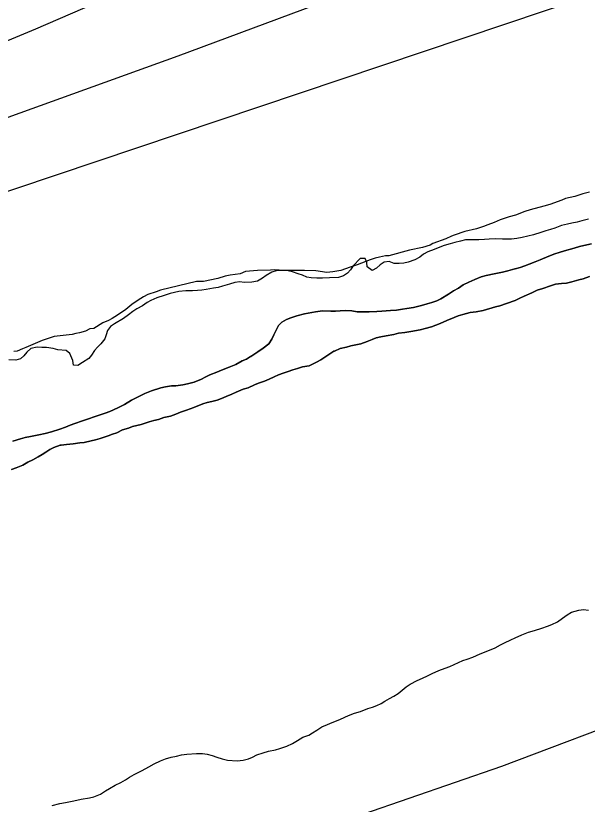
# Model space of a CAD drawing. Extents: x 3187622 to 3225504, y 800805 to 826213.
# Drawn here: x 3220837 to 3221245, y 811672 to 812235 of the extents above; entities that cross this region are included whole.
import ezdxf

# ---------------------------------------------------------------- set-up
doc = ezdxf.new("R2010")
doc.units = 0
for name, color, linetype in [('V-LEVE-TOET', 7, 'Continuous'), ('V-SITE-VEGE', 7, 'Continuous'), ('V-TOPO-MINR', 7, 'Continuous'), ('V-TOPO-SHOR', 7, 'Continuous')]:
    doc.layers.add(name, color=color, linetype=linetype)

msp = doc.modelspace()

# ---------------------------------------------------------------- linework, layer by layer
at = {"layer": 'V-LEVE-TOET'}
msp.add_lwpolyline([(3221678.11, 811869.18), (3221594.63, 811844.13), (3221480.07, 811806.84), (3221392.13, 811776.21), (3221289.31, 811739.21), (3221183.5, 811699.49), (3221084.52, 811665.05), (3220960.89, 811628.5), (3220891.09, 811609.92)], dxfattribs=at)
at = {"layer": 'V-SITE-VEGE'}
for points in [[(3221246.35, 812108.92), (3221241.7, 812107.7), (3221235.88, 812105.7), (3221229.27, 812104.46), (3221226.56, 812103.26), (3221218.04, 812100.06), (3221213.77, 812098.85), (3221204.06, 812096.41), (3221200.18, 812095.2), (3221193.59, 812092.41), (3221188.94, 812091.19), (3221182.73, 812089.18), (3221178.47, 812087.19), (3221173.81, 812085.58), (3221170.71, 812084.38), (3221165.67, 812082.77), (3221157.51, 812080.73), (3221149.76, 812078.32), (3221147.82, 812077.52), (3221143.95, 812075.53), (3221134.64, 812072.32), (3221132.71, 812071.13), (3221127.27, 812069.52), (3221117.95, 812067.47), (3221103.2, 812063.42), (3221100.87, 812063.4), (3221096.6, 812062.58), (3221093.49, 812061.76), (3221090, 812060.56), (3221080.7, 812056.96), (3221075.66, 812055.35), (3221069.06, 812052.94), (3221063.23, 812052.1), (3221058.96, 812051.67), (3221051.16, 812052.75), (3221042.98, 812053.06), (3221031.3, 812052.93), (3221025.07, 812053.26), (3221021.57, 812053.61), (3221018.84, 812053.19), (3221009.5, 812053.09), (3221000.95, 812052.22), (3220997.08, 812050.63), (3220990.08, 812049.77), (3220986.58, 812048.96), (3220981.15, 812047.34), (3220971.05, 812045.29), (3220965.99, 812045.24), (3220940.37, 812039.13), (3220937.26, 812037.93), (3220931.45, 812035.92), (3220928.35, 812034.33)], [(3221068.62, 812024.35), (3221072.65, 812024.56), (3221076.84, 812024.27), (3221080.71, 812023.63), (3221084.07, 812023.5), (3221089.27, 812023.56), (3221094.64, 812023.78), (3221098.16, 812023.98), (3221104.36, 812024.56), (3221108.72, 812024.77), (3221112.91, 812025.48), (3221116.1, 812025.85), (3221120.79, 812026.74), (3221126.48, 812028.15), (3221130.66, 812029.36), (3221133.84, 812030.24), (3221137.52, 812031.45), (3221140.35, 812032.82), (3221145.86, 812036.24), (3221149.36, 812038.46), (3221152.86, 812040.51), (3221156.36, 812042.72), (3221160.37, 812044.78), (3221164.54, 812046.67), (3221169.05, 812048.57), (3221172.73, 812049.44), (3221178.26, 812050.68), (3221184.29, 812051.91), (3221188.14, 812052.8), (3221193.16, 812054.19), (3221193.33, 812054.19), (3221196.84, 812055.24), (3221200.19, 812056.28), (3221203.36, 812057.49), (3221207.54, 812059.21), (3221211.21, 812060.59), (3221217.4, 812063.34), (3221221.74, 812064.89), (3221224.75, 812065.94), (3221228.43, 812067.15), (3221235.46, 812069.07), (3221239.31, 812070.12), (3221242.32, 812070.82), (3221247.68, 812072.05)], [(3221246.25, 812048.71), (3221241.73, 812047.15), (3221238.72, 812046.28), (3221233.87, 812044.89), (3221230.02, 812044.01), (3221226.33, 812043.8), (3221222.14, 812043.25), (3221218.46, 812042.21), (3221213.11, 812040.3)], [(3221213.11, 812040.3), (3221208.93, 812038.92), (3221205.25, 812037.2), (3221199.74, 812034.79), (3221196.73, 812033.25), (3221193.4, 812031.7), (3221187.04, 812029.46), (3221182.36, 812027.9), (3221179.35, 812027.02), (3221170.48, 812024.58), (3221165.62, 812023.53), (3221161.27, 812022.98), (3221156.08, 812021.75), (3221152.73, 812020.7), (3221149.89, 812019.5), (3221144.54, 812017.43), (3221139.87, 812015.2), (3221133.68, 812012.95), (3221129.17, 812011.73), (3221125.49, 812010.68), (3221118.95, 812009.61), (3221114.6, 812008.89), (3221110.24, 812008.34), (3221106.72, 812007.46), (3221101.36, 812006.57), (3221097.51, 812005.69), (3221094.16, 812004.98), (3221091.33, 812003.78), (3221087.81, 812002.4), (3221083.3, 812000.67), (3221079.78, 812000.13), (3221076.1, 811999.25), (3221072.92, 811998.38), (3221068.4, 811997.33), (3221064.39, 811995.6), (3221064.06, 811995.6), (3221061.06, 811993.72), (3221058.22, 811991.68), (3221054.73, 811989.29), (3221051.56, 811987.58), (3221046.38, 811985.18), (3221041.69, 811984.29), (3221038.18, 811983.24), (3221034.83, 811982.2), (3221031.49, 811980.99), (3221027.81, 811979.95), (3221024.46, 811978.57), (3221021.46, 811977.2), (3221017.95, 811975.48), (3221014.61, 811974.1), (3221010.26, 811972.71), (3221007.42, 811971.51), (3221002.91, 811969.45), (3220999.23, 811968.4), (3220994.39, 811966.17), (3220991.21, 811964.96), (3220987.2, 811963.24), (3220983.86, 811961.69), (3220980.86, 811960.49), (3220977.01, 811959.61), (3220973.66, 811958.9), (3220970.65, 811957.86), (3220964.13, 811955.28), (3220958.95, 811953.38), (3220954.6, 811951.99), (3220951.26, 811950.61), (3220947.58, 811949.23), (3220942.72, 811948.17), (3220938.88, 811946.79), (3220935.53, 811946.08), (3220932.19, 811945.04), (3220926.5, 811943.3), (3220920.47, 811941.72), (3220917.46, 811940.69), (3220913.28, 811939.47), (3220909.11, 811937.41), (3220906.1, 811936.37), (3220903.09, 811935.17), (3220897.4, 811933.26), (3220894.06, 811932.38), (3220890.88, 811931.51), (3220886.02, 811930.45), (3220882.84, 811930.08), (3220877.98, 811929.36), (3220873.28, 811928.98), (3220869.43, 811928.43), (3220868.76, 811928.43), (3220864.25, 811926.87), (3220861.41, 811925.33), (3220858.57, 811923.62), (3220855.91, 811921.91), (3220853.07, 811920.21), (3220849.23, 811917.98), (3220845.73, 811916.27), (3220842.06, 811914.21), (3220837.38, 811912.32), (3220834.04, 811911.11)], [(3220928.35, 812034.33), (3220924.48, 812031.95), (3220919.85, 812028.79), (3220915.6, 812025.24), (3220909.81, 812021.29), (3220905.94, 812018.91), (3220903.23, 812017.33), (3220899.35, 812015.73), (3220892.78, 812011.77), (3220890.06, 812011.35), (3220886.96, 812009.76), (3220882.69, 812008.55), (3220879.97, 812008.13), (3220877.26, 812007.32), (3220864.43, 812006.02), (3220855.89, 812003.2), (3220844.27, 811998.02), (3220841.94, 811997.22), (3220838.06, 811995.62), (3220835.73, 811995.21)], [(3220835, 811931.42), (3220840.52, 811932.99), (3220843.86, 811934.04), (3220847.55, 811934.75), (3220853.58, 811935.98), (3220858.1, 811936.87), (3220862.62, 811938.09), (3220868.64, 811939.83), (3220872.65, 811941.39), (3220875.82, 811942.77), (3220879.17, 811943.97), (3220884.85, 811945.88), (3220888.36, 811947.09), (3220893.71, 811949), (3220897.39, 811950.04), (3220900.9, 811951.25), (3220904.25, 811952.46), (3220909.93, 811955.21), (3220914.77, 811957.61), (3220919.77, 811960.51), (3220925.28, 811963.42), (3220929.29, 811965.31), (3220933.96, 811967.21), (3220940.49, 811969.46), (3220943.83, 811970.17), (3220948.19, 811970.71), (3220951.38, 811970.92), (3220956.24, 811971.47), (3220959.58, 811972.34), (3220964.27, 811973.4), (3220969.62, 811975.64), (3220972.29, 811977.01), (3220975.46, 811978.56), (3220980.48, 811980.45), (3220983.99, 811982), (3220989.33, 811984.07), (3220994.01, 811986.13), (3220998.52, 811988.53), (3221001.69, 811989.91), (3221004.52, 811991.79), (3221004.86, 811991.79), (3221009.86, 811995.03), (3221013.69, 811997.76), (3221017.69, 812000.65), (3221019.83, 812004.03), (3221021.14, 812007.23), (3221024.6, 812013.81), (3221026.92, 812016.19), (3221030.26, 812018.07), (3221033.43, 812019.28), (3221037.61, 812020.83), (3221042.97, 812022.06), (3221051.01, 812023.66), (3221055.87, 812024.21), (3221061.74, 812023.94), (3221065.1, 812023.97), (3221068.62, 812024.35)]]:
    msp.add_lwpolyline(points, dxfattribs=at)
at = {"layer": 'V-TOPO-MINR'}
for points in [[(3221420.64, 812512.12), (3221425.06, 812512.57), (3221429.15, 812512.65), (3221429.81, 812512.39), (3221430.1, 812512.17), (3221430.29, 812511.66), (3221430.01, 812511.2), (3221429.53, 812510.87), (3221428.76, 812510.41), (3221428.36, 812510.2), (3221050.08, 812317.8), (3220984.41, 812285.51), (3220918.19, 812254.41), (3220851.16, 812225.1), (3220783.59, 812196.99), (3220773.6, 812192.99), (3220700.61, 812163.81), (3220627.6, 812134.69), (3220554.57, 812105.63), (3220481.51, 812076.62), (3220176.82, 811955.82)], [(3221671.26, 812404.83), (3221586.91, 812370.94), (3221502.12, 812338.2), (3221416.69, 812307.21), (3221330.81, 812277.37), (3220400.92, 811964.92), (3220367.15, 811953.33), (3220333.48, 811941.45), (3220299.96, 811929.15), (3220266.55, 811916.56), (3220228.73, 811902.04), (3220214.35, 811896.38), (3220200.03, 811890.58), (3220185.81, 811884.54), (3220171.65, 811878.36), (3220144.17, 811866.09)], [(3221068.4, 812249.09), (3220952.84, 812205.93), (3220614.47, 812084.05), (3220543.14, 812058.04), (3220471.95, 812031.64), (3220400.97, 812004.68)]]:
    msp.add_lwpolyline(points, dxfattribs=at)
at = {"layer": 'V-TOPO-SHOR'}
for points in [[(3221245.55, 812089.67), (3221241, 812088.42), (3221237.65, 812087.42), (3221233.81, 812086.9), (3221230.69, 812086.15), (3221226.38, 812085.14), (3221221.6, 812083.17), (3221218.48, 812082.18), (3221215.13, 812081.42), (3221211.54, 812080.18), (3221206.51, 812078.45), (3221198.36, 812076.68), (3221194.53, 812075.92), (3221190.69, 812075.39), (3221184.2, 812075.33), (3221179.64, 812075.52), (3221174.83, 812075.47), (3221171.47, 812075.19), (3221167.39, 812074.91), (3221162.59, 812074.86), (3221158.02, 812074.81), (3221154.43, 812074.05), (3221150.35, 812073.05), (3221147, 812072.05), (3221142.69, 812070.81), (3221139.58, 812069.57), (3221135.51, 812068.08), (3221130.97, 812066.36), (3221127.86, 812064.64), (3221125.24, 812062.45)], [(3221247.68, 812072.05), (3221242.32, 812070.82), (3221239.31, 812070.12), (3221235.46, 812069.07)], [(3221235.46, 812069.07), (3221228.43, 812067.15), (3221224.75, 812065.94), (3221221.74, 812064.9), (3221217.4, 812063.34), (3221211.21, 812060.59), (3221207.54, 812059.21), (3221203.36, 812057.49), (3221200.18, 812056.28), (3221196.84, 812055.24), (3221193.33, 812054.19), (3221193.16, 812054.19), (3221188.14, 812052.8), (3221184.29, 812051.91), (3221178.26, 812050.68), (3221172.73, 812049.44), (3221169.05, 812048.57), (3221164.54, 812046.67), (3221160.37, 812044.78), (3221156.36, 812042.72), (3221152.86, 812040.51), (3221149.36, 812038.46), (3221145.86, 812036.24), (3221140.35, 812032.82), (3221137.52, 812031.45), (3221133.84, 812030.24), (3221130.66, 812029.36), (3221126.48, 812028.15), (3221120.79, 812026.74), (3221116.1, 812025.85), (3221112.91, 812025.48), (3221108.72, 812024.77), (3221104.36, 812024.56), (3221098.16, 812023.98), (3221094.64, 812023.78), (3221089.27, 812023.56), (3221084.07, 812023.5), (3221080.71, 812023.63), (3221076.84, 812024.27), (3221072.65, 812024.56), (3221068.62, 812024.35), (3221065.1, 812023.97), (3221061.74, 812023.94), (3221055.87, 812024.21), (3221051.01, 812023.66), (3221042.97, 812022.06), (3221037.61, 812020.83), (3221033.43, 812019.28), (3221030.26, 812018.07), (3221026.92, 812016.19), (3221024.6, 812013.81), (3221021.14, 812007.23), (3221019.83, 812004.03), (3221017.69, 812000.65), (3221013.69, 811997.76), (3221009.86, 811995.03), (3221004.86, 811991.79), (3221004.52, 811991.79), (3221001.69, 811989.91), (3220998.52, 811988.53), (3220994.01, 811986.13), (3220989.33, 811984.07), (3220983.98, 811982), (3220980.48, 811980.45), (3220975.46, 811978.56), (3220972.29, 811977.01), (3220969.62, 811975.64), (3220964.27, 811973.4), (3220959.58, 811972.34), (3220956.24, 811971.47), (3220951.38, 811970.92), (3220948.19, 811970.71), (3220943.83, 811970.17), (3220940.49, 811969.46), (3220933.96, 811967.21), (3220929.29, 811965.31), (3220925.28, 811963.42), (3220919.77, 811960.51), (3220914.77, 811957.61), (3220909.93, 811955.21), (3220904.25, 811952.46), (3220900.91, 811951.25), (3220897.39, 811950.04), (3220893.71, 811949), (3220888.36, 811947.09), (3220884.85, 811945.88), (3220879.17, 811943.97), (3220875.82, 811942.77), (3220872.65, 811941.39), (3220868.64, 811939.83), (3220862.62, 811938.09), (3220858.1, 811936.87), (3220853.58, 811935.98), (3220847.55, 811934.75), (3220843.86, 811934.04), (3220840.52, 811932.99), (3220835, 811931.42)], [(3221125.24, 812062.45), (3221121.66, 812060.73), (3221117.11, 812059), (3221114, 812058.25), (3221110.64, 812057.97), (3221107.03, 812057.94), (3221103.41, 812059.34), (3221099.81, 812059.06), (3221096.95, 812057.11), (3221094.33, 812054.68), (3221091.23, 812052.96), (3221087.84, 812055.57), (3221087.57, 812058.69), (3221086.34, 812061.56), (3221082.73, 812061.52), (3221077.74, 812056.43), (3221075.85, 812053.52), (3221073.71, 812051.1), (3221070.85, 812049.15), (3221067.26, 812048.15), (3221061.02, 812047.84), (3221055.97, 812047.55), (3221051.89, 812047.5), (3221047.81, 812047.7), (3221044.67, 812048.39), (3221041.54, 812049.8), (3221038.64, 812050.73), (3221034.54, 812052.12), (3221030.21, 812053.04), (3221025.89, 812052.99), (3221022.77, 812052.72), (3221019.66, 812051.73), (3221015.83, 812049.53), (3221013.21, 812047.57), (3221009.63, 812045.38), (3221005.56, 812044.61), (3221000.03, 812044.55), (3220996.9, 812045), (3220993.31, 812044.48), (3220989.48, 812043.24), (3220984.69, 812041.75), (3220981.57, 812040.99), (3220978.21, 812040.48), (3220972.94, 812039.46), (3220969.82, 812038.95), (3220966.7, 812038.68), (3220963.1, 812038.64), (3220958.54, 812038.59), (3220953.5, 812038.06), (3220947.27, 812036.55), (3220942.96, 812035.3), (3220937.69, 812033.57), (3220933.39, 812031.6), (3220930.76, 812030.13), (3220927.42, 812027.93), (3220923.6, 812025.73), (3220920.73, 812023.78), (3220917.64, 812021.34), (3220914.06, 812018.9), (3220907.62, 812014.99), (3220904.75, 812013.04), (3220902.62, 812010.37), (3220901.69, 812007.24), (3220900.76, 812004.35), (3220897.92, 812000.71), (3220895.54, 811998.29), (3220893.4, 811996.1), (3220891.04, 811992.71), (3220889.14, 811990.29), (3220884.85, 811987.36), (3220881.5, 811985.41), (3220878.38, 811985.61), (3220877.86, 811988.97), (3220875.65, 811993.75), (3220872.98, 811995.89), (3220867.21, 811996.54), (3220863.84, 811997.47), (3220859.03, 811998.14), (3220855.66, 811998.1), (3220852.3, 811998.31), (3220847.98, 811997.54), (3220845.13, 811994.87), (3220843, 811992.21), (3220840.62, 811990.02), (3220837.26, 811989.02), (3220832.21, 811989.45)], [(3221046.38, 811985.18), (3221051.56, 811987.58), (3221054.73, 811989.29), (3221058.22, 811991.68), (3221061.06, 811993.72), (3221064.06, 811995.6), (3221064.39, 811995.6), (3221068.4, 811997.33), (3221072.92, 811998.38), (3221076.1, 811999.25), (3221079.78, 812000.13), (3221083.3, 812000.67), (3221087.81, 812002.4), (3221091.33, 812003.78), (3221094.16, 812004.98), (3221097.51, 812005.69), (3221101.36, 812006.57), (3221106.72, 812007.46), (3221110.24, 812008.34), (3221114.6, 812008.89), (3221118.95, 812009.61), (3221125.49, 812010.68), (3221129.17, 812011.73), (3221133.68, 812012.95), (3221139.87, 812015.2), (3221144.54, 812017.43), (3221149.89, 812019.5), (3221152.73, 812020.7), (3221156.08, 812021.74), (3221161.27, 812022.98), (3221165.62, 812023.53), (3221170.48, 812024.58), (3221179.35, 812027.03), (3221182.36, 812027.9), (3221187.04, 812029.46), (3221193.4, 812031.7), (3221196.73, 812033.25), (3221199.74, 812034.79), (3221205.25, 812037.2), (3221208.93, 812038.92), (3221213.11, 812040.3), (3221218.46, 812042.21), (3221222.14, 812043.25), (3221226.33, 812043.8), (3221230.02, 812044.01), (3221233.87, 812044.89), (3221238.72, 812046.28), (3221241.73, 812047.15), (3221246.25, 812048.71)], [(3220834.04, 811911.11), (3220837.38, 811912.32), (3220842.06, 811914.21), (3220845.73, 811916.27), (3220849.23, 811917.98), (3220853.07, 811920.21), (3220855.91, 811921.91), (3220858.57, 811923.62), (3220861.41, 811925.33), (3220864.25, 811926.87), (3220868.76, 811928.43), (3220869.43, 811928.43), (3220873.28, 811928.98), (3220877.98, 811929.36), (3220882.84, 811930.08), (3220886.02, 811930.45), (3220890.88, 811931.51), (3220894.06, 811932.38), (3220897.4, 811933.26), (3220903.09, 811935.17), (3220906.1, 811936.37), (3220909.11, 811937.41), (3220913.28, 811939.47), (3220917.46, 811940.69), (3220920.47, 811941.72), (3220926.5, 811943.3), (3220932.19, 811945.04), (3220935.53, 811946.08), (3220938.88, 811946.79), (3220942.72, 811948.17), (3220947.58, 811949.23), (3220951.26, 811950.61), (3220954.6, 811951.99), (3220958.95, 811953.38), (3220964.13, 811955.28), (3220970.65, 811957.86), (3220973.66, 811958.9), (3220977.01, 811959.61), (3220980.86, 811960.49), (3220983.86, 811961.69), (3220987.2, 811963.24), (3220991.21, 811964.96), (3220994.39, 811966.17), (3220999.23, 811968.4), (3221002.91, 811969.45), (3221007.42, 811971.51), (3221010.26, 811972.71), (3221014.61, 811974.1), (3221017.95, 811975.48), (3221021.46, 811977.2), (3221024.46, 811978.57), (3221027.81, 811979.95), (3221031.49, 811980.99), (3221034.83, 811982.2), (3221038.18, 811983.24), (3221041.69, 811984.29), (3221046.38, 811985.18)], [(3220907.96, 811686.12), (3220912.03, 811688.08), (3220915.37, 811689.8), (3220918.24, 811691.75), (3220921.58, 811693.71), (3220927.31, 811696.65), (3220932.09, 811699.1), (3220935.91, 811701.31), (3220940.46, 811703.52), (3220944.04, 811704.76), (3220947.88, 811706), (3220951.71, 811706.76), (3220955.3, 811707.76), (3220959.14, 811708.28), (3220966.1, 811708.59), (3220970.43, 811708.64), (3220973.56, 811708.19), (3220977.17, 811707.27), (3220980.54, 811706.1), (3220984.4, 811704.94), (3220988.25, 811704.02), (3220994.99, 811703.37), (3220999.31, 811703.9), (3221003.14, 811704.9), (3221006.01, 811706.13), (3221009.12, 811707.61), (3221013.67, 811709.09), (3221017.5, 811710.34), (3221022.29, 811711.35), (3221025.4, 811712.34), (3221030.43, 811713.84), (3221034.5, 811715.8), (3221038.08, 811718), (3221041.89, 811720.2), (3221046.2, 811721.69), (3221048.83, 811723.4), (3221051.93, 811725.35), (3221055.51, 811727.56), (3221059.58, 811729.28), (3221062.92, 811730.76), (3221065.79, 811731.99), (3221068.66, 811733.22), (3221074.4, 811735.68), (3221078.71, 811737.41), (3221083.02, 811738.66), (3221088.28, 811740.63), (3221091.64, 811741.63), (3221094.75, 811742.86), (3221097.85, 811744.34), (3221100.48, 811746.05), (3221103.82, 811747.76), (3221106.69, 811749.48), (3221109.79, 811751.43), (3221115.5, 811756.3), (3221118.37, 811758.01), (3221123.38, 811760.7), (3221127.21, 811762.43), (3221130.8, 811764.14), (3221134.14, 811765.62), (3221138.93, 811767.83), (3221143.47, 811769.56), (3221146.82, 811770.8), (3221155.91, 811774.98), (3221159.02, 811775.97), (3221163.09, 811777.46), (3221168.35, 811779.68), (3221173.85, 811781.9), (3221179.11, 811784.11), (3221182.93, 811786.08), (3221185.8, 811787.55), (3221190.34, 811789.76), (3221193.45, 811791.23), (3221198, 811793.2), (3221202.78, 811795.18), (3221207.09, 811796.42), (3221212.36, 811797.92), (3221216.43, 811799.4), (3221219.54, 811800.64), (3221223.6, 811802.6), (3221227.18, 811805.04), (3221230.51, 811807.48), (3221233.62, 811809.43), (3221238.65, 811810.93), (3221242, 811811.44), (3221245.61, 811810.76)], [(3220863.2, 811671.47), (3220868.47, 811672.97), (3220872.54, 811673.73), (3220877.34, 811674.74), (3220880.69, 811675.5), (3220883.81, 811676.01), (3220889.81, 811677.04), (3220892.92, 811677.79), (3220897.46, 811679.76), (3220901.04, 811681.96), (3220903.91, 811683.67), (3220907.96, 811686.12)]]:
    msp.add_lwpolyline(points, dxfattribs=at)

doc.saveas('drawing.dxf')
